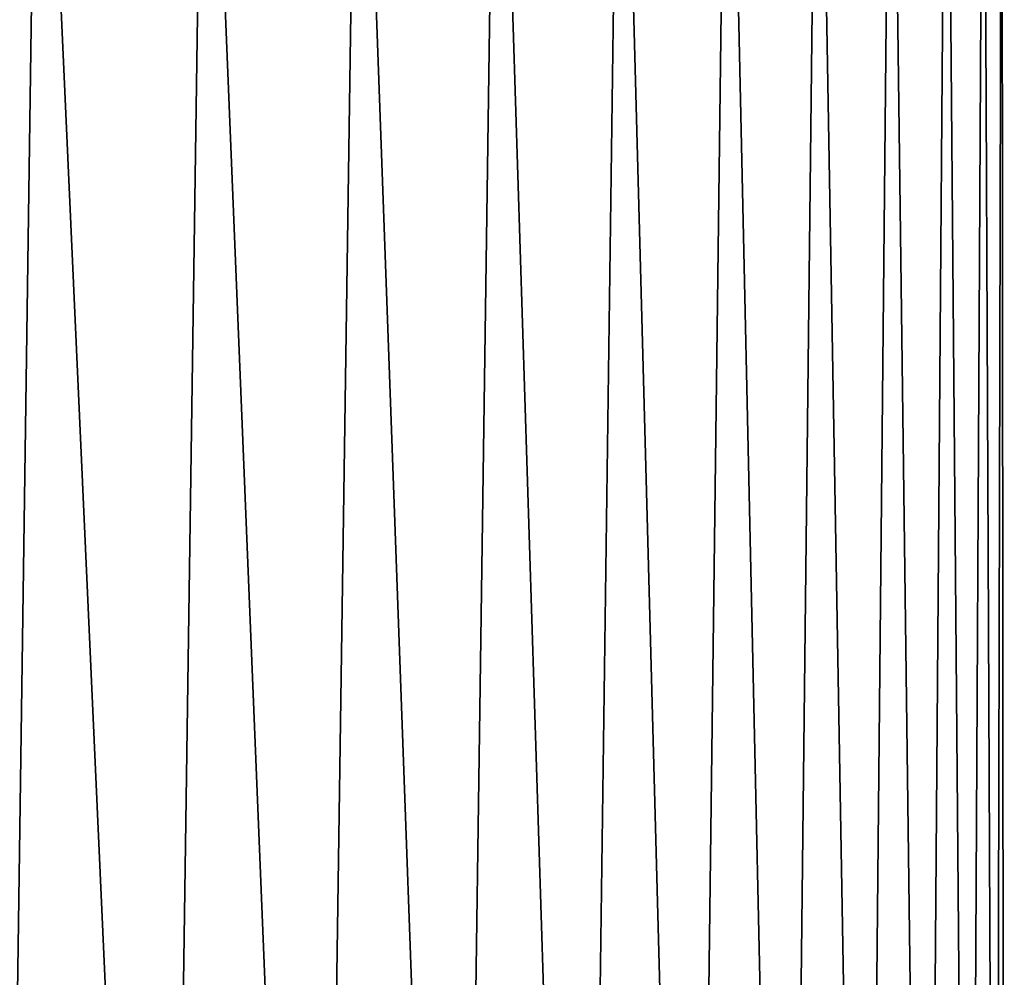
# Model space of a CAD drawing. Header units: metres. Extents: x -2 to 78, y -85 to 85.
# Tile 495 of 500: x 71.52 to 72.86, y 56.15 to 57.45. Entities that reach past the tile are written whole.
import ezdxf

# ---------------------------------------------------------------- set-up
doc = ezdxf.new("R2010")
doc.units = ezdxf.units.M
doc.layers.add('solid_20004802', color=7, linetype='CONTINUOUS')

msp = doc.modelspace()

# ---------------------------------------------------------------- linework, layer by layer
at = {"layer": 'solid_20004802'}
for points in [[(71.546806, 58.145981, 2.919192), (71.30352, 58.145981, 3.117827), (71.492348, 54.333302, 2.966543)], [(71.30352, 58.145981, -3.117827), (71.546806, 58.145981, -2.919192), (71.492348, 54.333302, -2.966543)], [(71.546806, 58.145981, 2.919192), (71.492348, 54.333302, 2.966543), (71.7183, 54.35603, 2.75776)], [(71.546806, 58.145981, -2.919192), (71.7183, 54.35603, -2.757761), (71.492348, 54.333302, -2.966543)], [(71.773315, 58.145981, 2.701625), (71.546806, 58.145981, 2.919192), (71.7183, 54.35603, 2.75776)], [(71.546806, 58.145981, -2.919192), (71.773315, 58.145981, -2.701625), (71.7183, 54.35603, -2.757761)], [(71.773315, 58.145981, 2.701625), (71.7183, 54.35603, 2.75776), (71.927071, 54.378647, 2.531838)], [(71.773315, 58.145981, -2.701625), (71.927071, 54.378647, -2.531838), (71.7183, 54.35603, -2.757761)], [(71.981583, 58.145981, 2.466537), (71.773315, 58.145981, 2.701625), (71.927071, 54.378647, 2.531838)], [(71.773315, 58.145981, -2.701625), (71.981583, 58.145981, -2.466537), (71.927071, 54.378647, -2.531838)], [(71.981583, 58.145981, 2.466537), (71.927071, 54.378647, 2.531838), (72.11731, 54.400711, 2.29027)], [(71.981583, 58.145981, -2.466537), (72.11731, 54.400711, -2.29027), (71.927071, 54.378647, -2.531838)], [(72.170265, 58.145981, 2.215452), (71.981583, 58.145981, 2.466537), (72.11731, 54.400711, 2.29027)], [(71.981583, 58.145981, -2.466537), (72.170265, 58.145981, -2.215452), (72.11731, 54.400711, -2.29027)], [(72.170265, 58.145981, 2.215452), (72.11731, 54.400711, 2.29027), (72.287796, 54.42168, 2.034685)], [(72.170265, 58.145981, -2.215452), (72.287796, 54.42168, -2.034685), (72.11731, 54.400711, -2.29027)], [(72.338127, 58.145981, 1.95), (72.170265, 58.145981, 2.215452), (72.287796, 54.42168, 2.034685)], [(72.170265, 58.145981, -2.215452), (72.338127, 58.145981, -1.95), (72.287796, 54.42168, -2.034685)], [(72.338127, 58.145981, 1.95), (72.287796, 54.42168, 2.034685), (72.437462, 54.44091, 1.766807)], [(72.338127, 58.145981, -1.95), (72.437462, 54.44091, -1.766808), (72.287796, 54.42168, -2.034685)], [(72.484085, 58.145981, 1.671901), (72.338127, 58.145981, 1.95), (72.437462, 54.44091, 1.766807)], [(72.338127, 58.145981, -1.95), (72.484085, 58.145981, -1.671901), (72.437462, 54.44091, -1.766808)], [(72.484085, 58.145981, 1.671901), (72.437462, 54.44091, 1.766807), (72.565445, 54.458038, 1.48837)], [(72.484085, 58.145981, -1.671901), (72.565445, 54.458038, -1.48837), (72.437462, 54.44091, -1.766808)], [(72.607185, 58.145981, 1.382959), (72.484085, 58.145981, 1.671901), (72.565445, 54.458038, 1.48837)], [(72.484085, 58.145981, -1.671901), (72.607185, 58.145981, -1.382959), (72.565445, 54.458038, -1.48837)], [(72.607185, 58.145981, 1.382959), (72.565445, 54.458038, 1.48837), (72.671043, 54.472664, 1.201166)], [(72.607185, 58.145981, -1.382959), (72.671043, 54.472664, -1.201166), (72.565445, 54.458038, -1.48837)], [(72.706642, 58.145981, 1.085048), (72.607185, 58.145981, 1.382959), (72.671043, 54.472664, 1.201166)], [(72.607185, 58.145981, -1.382959), (72.706642, 58.145981, -1.085048), (72.671043, 54.472664, -1.201166)], [(72.706642, 58.145981, 1.085048), (72.671043, 54.472664, 1.201166), (72.7537, 54.484352, 0.906962)], [(72.706642, 58.145981, -1.085048), (72.7537, 54.484352, -0.906962), (72.671043, 54.472664, -1.201166)], [(72.781807, 58.145981, 0.7801), (72.706642, 58.145981, 1.085048), (72.7537, 54.484352, 0.906962)], [(72.706642, 58.145981, -1.085048), (72.781807, 58.145981, -0.7801), (72.7537, 54.484352, -0.906962)], [(72.781807, 58.145981, 0.7801), (72.7537, 54.484352, 0.906962), (72.813019, 54.492912, 0.607526)], [(72.781807, 58.145981, -0.7801), (72.813019, 54.492912, -0.607526), (72.7537, 54.484352, -0.906962)], [(72.832191, 58.145981, 0.470093), (72.781807, 58.145981, 0.7801), (72.813019, 54.492912, 0.607526)], [(72.781807, 58.145981, -0.7801), (72.832191, 58.145981, -0.470093), (72.813019, 54.492912, -0.607526)], [(72.832191, 58.145981, 0.470093), (72.813019, 54.492912, 0.607526), (72.848709, 54.498138, 0.304638)], [(72.832191, 58.145981, -0.470093), (72.848709, 54.498138, -0.304638), (72.813019, 54.492912, -0.607526)], [(72.85746, 58.145981, 0.157037), (72.832191, 58.145981, 0.470093), (72.848709, 54.498138, 0.304638)], [(72.832191, 58.145981, -0.470093), (72.85746, 58.145981, -0.157037), (72.848709, 54.498138, -0.304638)], [(72.85746, 58.145981, 0.157037), (72.848709, 54.498138, 0.304638), (72.860626, 54.499878, 0)], [(72.85746, 58.145981, -0.157037), (72.860626, 54.499878, 0), (72.848709, 54.498138, -0.304638)], [(72.85746, 58.145981, -0.157037), (72.85746, 58.145981, 0.157037), (72.860626, 54.499878, 0)]]:
    msp.add_3dface(points, dxfattribs=at)

doc.saveas('drawing.dxf')
